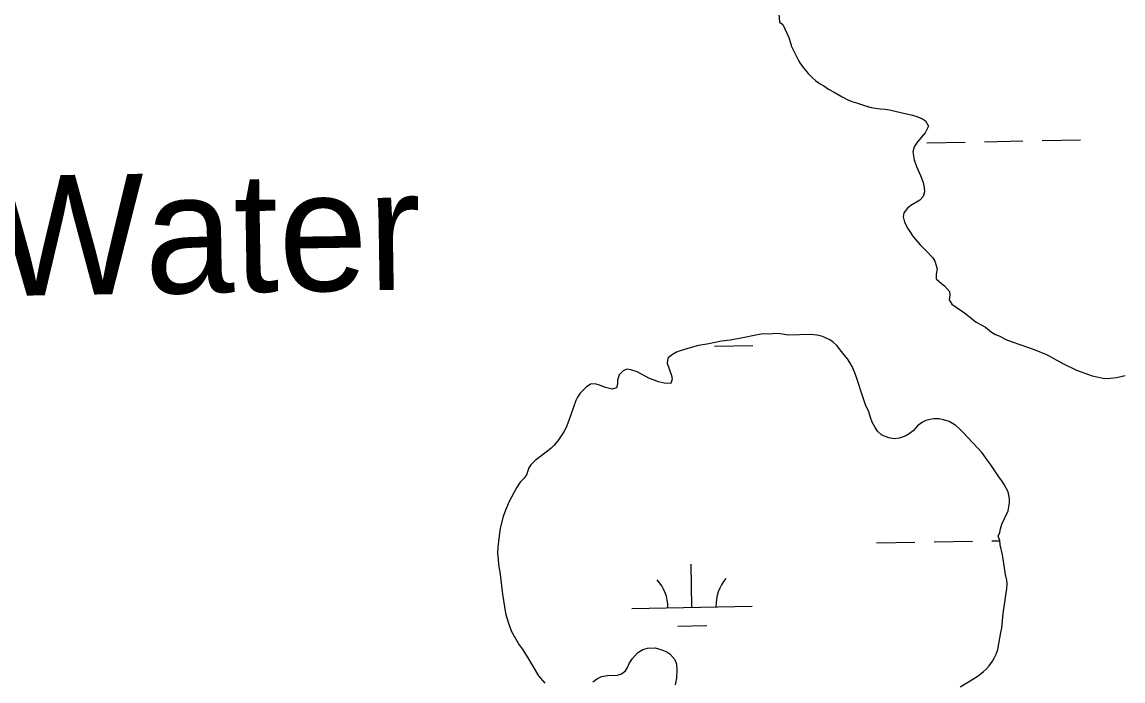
# Model space of a CAD drawing. Extents: x 3957609 to 3995875, y 234277 to 260273.
# Drawn here: x 3979998 to 3980914, y 246486 to 247035 of the extents above; entities that cross this region are included whole.
import ezdxf

# ---------------------------------------------------------------- set-up
doc = ezdxf.new("R2010")
doc.units = 0
for name, color, linetype in [('V-RIVR-IDEN', 7, 'Continuous'), ('V-TOPO-SHOR', 7, 'Continuous'), ('V-WETL-SWMP', 7, 'Continuous')]:
    doc.layers.add(name, color=color, linetype=linetype)

msp = doc.modelspace()

# ---------------------------------------------------------------- linework, layer by layer
at = {"layer": 'V-TOPO-SHOR'}
msp.add_line((3980628.193, 247034.719), (3980631.156, 247032.689), dxfattribs=at)
for points in [[(3980631.156, 247032.689), (3980636.203, 247021.778), (3980637.352, 247017.313), (3980638.4, 247014.444), (3980643.455, 247003.804), (3980645.14, 247000.825), (3980647.991, 246996.671), (3980652.112, 246991.879), (3980655.601, 246988.36), (3980658.565, 246985.694), (3980662.27, 246983.13), (3980665.131, 246981.526), (3980669.048, 246978.856), (3980673.921, 246976.287), (3980680.595, 246972.437), (3980685.256, 246969.869), (3980688.541, 246968.583), (3980692.465, 246967.399), (3980698.296, 246965.357), (3980702.539, 246964.174), (3980706.359, 246963.307), (3980712.194, 246962.328), (3980716.015, 246961.994), (3980719.835, 246961.448), (3980725.776, 246960.256), (3980739.037, 246957.122), (3980742.641, 246956.045), (3980747.411, 246954.116), (3980749.953, 246952.299), (3980752.271, 246947.83), (3980749.592, 246942.321), (3980743.192, 246934.916), (3980740.309, 246930.572), (3980739.336, 246926.544), (3980739.748, 246923.144), (3980740.477, 246919.742), (3980742.258, 246914.319), (3980745.625, 246906.768), (3980747.937, 246900.919), (3980748.771, 246896.776), (3980748.97, 246893.27), (3980747.997, 246889.452), (3980745.117, 246886.278), (3980737.667, 246881.848), (3980735.004, 246879.63), (3980731.91, 246875.821), (3980731.152, 246872.425), (3980732.303, 246867.856), (3980735.463, 246862.003), (3980737.257, 246859.447), (3980738.945, 246856.68), (3980741.691, 246853.166), (3980745.496, 246849.115), (3980751.102, 246843.571), (3980755.964, 246838.136), (3980757.651, 246835.582), (3980759.644, 246829.096), (3980758.775, 246824.639), (3980758.866, 246820.818), (3980763.203, 246816.765), (3980765.636, 246814.844), (3980769.865, 246810.26), (3980770.173, 246807.18), (3980769.626, 246803.254), (3980771.733, 246799.531), (3980783.38, 246791.625), (3980792.164, 246784.689), (3980796.084, 246782.336), (3980799.793, 246780.515), (3980804.872, 246776.249), (3980808.261, 246774.324), (3980811.866, 246772.823), (3980816.631, 246770.148), (3980822.038, 246768.108), (3980834.658, 246763.916), (3980840.276, 246761.876), (3980851.087, 246757.479), (3980864.331, 246750.311), (3980875.456, 246744.745), (3980888.604, 246740.02), (3980892.422, 246738.943), (3980897.833, 246737.859), (3980901.124, 246737.741), (3980908.771, 246738.558), (3980916.209, 246740.227)], [(3980778.61, 246480.739), (3980787.126, 246485.695), (3980793.62, 246490.023), (3980798.093, 246493.506), (3980800.757, 246495.833), (3980802.889, 246498.159), (3980805.669, 246502.288), (3980807.379, 246505.256), (3980808.769, 246508.117), (3980810.059, 246511.932), (3980811.034, 246516.706), (3980812.56, 246526.045), (3980813.318, 246529.758), (3980814.534, 246541.751), (3980817.592, 246562.655), (3980817.821, 246566.583), (3980817.514, 246569.663), (3980816.578, 246574.339), (3980813.885, 246590.7), (3980812.114, 246599.095), (3980811.81, 246602.601), (3980810.231, 246606.218), (3980811.624, 246609.396), (3980812.273, 246612.366), (3980813.457, 246616.29), (3980818.706, 246627.419), (3980819.687, 246633.997), (3980819.701, 246637.288), (3980818.559, 246643.344), (3980815.29, 246649.304), (3980813.394, 246652.497), (3980810.332, 246656.652), (3980804.317, 246665.807), (3980801.781, 246669.001), (3980796.924, 246675.711), (3980781.279, 246692.658), (3980777.896, 246696.068), (3980775.039, 246698.415), (3980769.423, 246701.731), (3980764.758, 246703.236), (3980761.258, 246704.098), (3980756.906, 246704.116), (3980753.823, 246703.598), (3980750.209, 246702.552), (3980747.444, 246701.288), (3980743.291, 246698.12), (3980739.453, 246694.206), (3980736.362, 246691.671), (3980732.85, 246689.668), (3980727.959, 246687.988), (3980723.816, 246687.37), (3980719.253, 246688.236), (3980713.636, 246690.489), (3980709.826, 246693.903), (3980707.928, 246696.776), (3980705.505, 246701.354), (3980704.032, 246705.181), (3980702.673, 246709.859), (3980700.041, 246715.604), (3980697.942, 246721.451), (3980692.49, 246738.568), (3980691.019, 246742.396), (3980688.705, 246747.714), (3980686.913, 246750.907), (3980684.802, 246753.995), (3980681.951, 246757.723), (3980675.928, 246765.073), (3980672.966, 246767.846), (3980670.107, 246769.98), (3980666.081, 246771.803), (3980663.22, 246772.876), (3980659.4, 246773.74), (3980654.307, 246774.291), (3980635.51, 246773.839), (3980628.826, 246774.926), (3980624.05, 246775.16), (3980620.968, 246774.746), (3980615.129, 246774.983), (3980611.412, 246774.361), (3980595.046, 246770.922), (3980591.753, 246770.513), (3980587.29, 246769.681), (3980580.067, 246768.755), (3980569.44, 246766.568), (3980560.939, 246765.116), (3980555.837, 246763.863), (3980546.377, 246761.034), (3980542.441, 246759.564), (3980538.292, 246757.246)], [(3980538.292, 246757.246), (3980535.201, 246754.497), (3980534.655, 246750.358), (3980538.433, 246740.045), (3980539.06, 246737.069), (3980537.876, 246733.571), (3980532.25, 246733.7), (3980527.476, 246734.992), (3980523.978, 246736.176), (3980519.95, 246737.784), (3980509.673, 246743.239), (3980504.584, 246744.96), (3980501.082, 246745.504), (3980498.104, 246744.136), (3980494.905, 246740.751), (3980493.4, 246736.192), (3980493.492, 246732.901), (3980492.632, 246729.931), (3980489.121, 246728.672), (3980483.393, 246730.075), (3980478.519, 246732.113), (3980474.808, 246733.19), (3980470.982, 246732.993), (3980467.364, 246730.564), (3980462.352, 246725.489), (3980460.216, 246722.206), (3980458.823, 246719.239), (3980453.021, 246702.593), (3980450.558, 246696.975), (3980448.737, 246693.162), (3980443.822, 246685.75), (3980440.303, 246681.834), (3980438.065, 246679.721), (3980435.187, 246677.183), (3980424.751, 246669.368), (3980421.339, 246665.878), (3980419.629, 246663.126), (3980417.693, 246657.506), (3980415.666, 246654.647), (3980412.36, 246651.368), (3980409.262, 246646.498), (3980403.269, 246635.16), (3980400.054, 246627.849), (3980398.227, 246622.653), (3980395.853, 246613.107), (3980394.545, 246604.405), (3980393.664, 246597.084), (3980393.435, 246592.519), (3980394.766, 246580.729), (3980395.493, 246576.69), (3980397.752, 246557.887), (3980400.236, 246542.269), (3980400.967, 246539.08), (3980403.169, 246532.066), (3980405.27, 246526.747), (3980411.596, 246515.891), (3980414.13, 246512.377), (3980418.773, 246505.032), (3980427.524, 246489.92), (3980433.021, 246483.95)], [(3980472.842, 246485.062), (3980476.887, 246487.807), (3980480.184, 246489.279), (3980485.073, 246490.215), (3980493.355, 246490.395), (3980496.652, 246491.548), (3980500.164, 246494.188), (3980501.663, 246496.838), (3980503.269, 246500.23), (3980506.046, 246504.465), (3980510.099, 246509.12), (3980514.465, 246511.862), (3980518.291, 246513.122), (3980524.769, 246513.202), (3980530.391, 246511.586), (3980534.526, 246509.976), (3980537.065, 246508.162), (3980541.292, 246503.472), (3980542.552, 246499.538), (3980542.742, 246494.547), (3980542.611, 246488.071), (3980541.315, 246482.556)]]:
    msp.add_lwpolyline(points, dxfattribs=at)
at = {"layer": 'V-WETL-SWMP'}
for p, q in [((3980751.022, 246934.125), (3980783.017, 246934.707)), ((3980799.014, 246934.997), (3980831.009, 246935.579)), ((3980847.006, 246935.87), (3980879.001, 246936.452)), ((3980574.073, 246764.706), (3980606.067, 246765.288)), ((3980709.078, 246600.632), (3980741.073, 246601.214)), ((3980757.07, 246601.505), (3980789.065, 246602.087)), ((3980805.062, 246602.377), (3980811.819, 246602.5)), ((3980555.434, 246547.088), (3980554.779, 246583.082)), ((3980505.442, 246546.179), (3980605.426, 246547.997)), ((3980543.716, 246531.441), (3980567.712, 246531.878))]:
    msp.add_line(p, q, dxfattribs=at)
for points in [[(3980626.682, 247055.112), (3980628.192, 247034.719), (3980631.157, 247032.689), (3980636.202, 247021.778), (3980637.351, 247017.314), (3980638.401, 247014.443), (3980643.455, 247003.805), (3980645.141, 247000.825), (3980647.991, 246996.672), (3980652.112, 246991.878), (3980655.602, 246988.36), (3980658.564, 246985.693), (3980662.27, 246983.13), (3980665.13, 246981.526), (3980669.048, 246978.855), (3980673.921, 246976.287), (3980680.595, 246972.438), (3980685.256, 246969.87), (3980688.542, 246968.583), (3980692.466, 246967.399), (3980698.297, 246965.358), (3980702.54, 246964.173), (3980706.358, 246963.308), (3980712.194, 246962.328), (3980716.015, 246961.994), (3980719.835, 246961.448), (3980725.776, 246960.256), (3980739.036, 246957.123), (3980742.641, 246956.046), (3980747.411, 246954.116), (3980749.952, 246952.3), (3980752.27, 246947.831), (3980749.593, 246942.321), (3980743.192, 246934.915), (3980740.308, 246930.573), (3980739.336, 246926.543), (3980739.747, 246923.143), (3980740.476, 246919.743), (3980742.259, 246914.32), (3980745.626, 246906.768), (3980747.938, 246900.919), (3980748.77, 246896.775), (3980748.969, 246893.27), (3980747.997, 246889.452), (3980745.118, 246886.278), (3980737.667, 246881.849), (3980735.004, 246879.63), (3980731.909, 246875.821), (3980731.152, 246872.426), (3980732.302, 246867.856), (3980735.463, 246862.003), (3980737.258, 246859.448), (3980738.945, 246856.68), (3980741.691, 246853.165), (3980745.497, 246849.115), (3980751.102, 246843.571), (3980755.964, 246838.136), (3980757.652, 246835.581), (3980759.643, 246829.096), (3980758.776, 246824.64), (3980758.866, 246820.818), (3980763.203, 246816.765), (3980765.637, 246814.844), (3980769.866, 246810.261), (3980770.172, 246807.181), (3980769.625, 246803.255), (3980771.733, 246799.53), (3980783.381, 246791.626), (3980792.165, 246784.688), (3980796.084, 246782.336), (3980799.793, 246780.516), (3980804.872, 246776.249), (3980808.262, 246774.324), (3980811.865, 246772.823), (3980816.632, 246770.149), (3980822.039, 246768.109), (3980834.657, 246763.917), (3980840.276, 246761.877), (3980851.088, 246757.48), (3980864.331, 246750.312), (3980875.457, 246744.745), (3980888.604, 246740.02), (3980892.422, 246738.943), (3980897.832, 246737.859), (3980901.123, 246737.74), (3980908.771, 246738.558), (3980916.21, 246740.226)], [(3980778.611, 246480.739), (3980787.125, 246485.695), (3980793.62, 246490.022), (3980798.093, 246493.507), (3980800.757, 246495.832), (3980802.89, 246498.16), (3980805.668, 246502.289), (3980807.379, 246505.255), (3980808.77, 246508.116), (3980810.06, 246511.933), (3980811.035, 246516.707), (3980812.56, 246526.045), (3980813.318, 246529.758), (3980814.535, 246541.751), (3980817.593, 246562.655), (3980817.821, 246566.583), (3980817.515, 246569.663), (3980816.579, 246574.339), (3980813.885, 246590.701), (3980812.114, 246599.096), (3980811.81, 246602.601), (3980810.232, 246606.217), (3980811.625, 246609.397), (3980812.274, 246612.367), (3980813.458, 246616.291), (3980818.706, 246627.418), (3980819.688, 246633.997), (3980819.702, 246637.288), (3980818.558, 246643.345), (3980815.291, 246649.304), (3980813.393, 246652.497), (3980810.331, 246656.651), (3980804.316, 246665.806), (3980801.781, 246669.002), (3980796.924, 246675.711), (3980781.279, 246692.657), (3980777.895, 246696.068), (3980775.038, 246698.415), (3980769.424, 246701.73), (3980764.758, 246703.235), (3980761.258, 246704.099), (3980756.905, 246704.117), (3980753.824, 246703.598), (3980750.209, 246702.551), (3980747.444, 246701.288), (3980743.29, 246698.12), (3980739.452, 246694.207), (3980736.362, 246691.671), (3980732.85, 246689.668), (3980727.959, 246687.989), (3980723.816, 246687.369), (3980719.254, 246688.237), (3980713.636, 246690.49), (3980709.827, 246693.903), (3980707.928, 246696.777), (3980705.504, 246701.353), (3980704.033, 246705.181), (3980702.672, 246709.859), (3980700.041, 246715.603), (3980697.941, 246721.451), (3980692.49, 246738.568), (3980691.019, 246742.396), (3980688.705, 246747.714), (3980686.913, 246750.907), (3980684.802, 246753.995), (3980681.95, 246757.722), (3980675.928, 246765.073), (3980672.967, 246767.846), (3980670.108, 246769.981), (3980666.081, 246771.802), (3980663.219, 246772.876), (3980659.4, 246773.741), (3980654.306, 246774.292), (3980635.511, 246773.838), (3980628.826, 246774.927), (3980624.049, 246775.159), (3980620.968, 246774.746), (3980615.129, 246774.983), (3980611.411, 246774.361), (3980595.046, 246770.923), (3980591.752, 246770.512), (3980587.29, 246769.681), (3980580.066, 246768.755), (3980569.439, 246766.568), (3980560.939, 246765.116), (3980555.838, 246763.863), (3980546.377, 246761.035), (3980542.442, 246759.564), (3980538.292, 246757.245), (3980535.201, 246754.497), (3980534.654, 246750.359), (3980538.434, 246740.044), (3980539.059, 246737.069), (3980537.877, 246733.57), (3980532.25, 246733.699), (3980527.477, 246734.992), (3980523.978, 246736.175)], [(3980523.978, 246736.175), (3980519.95, 246737.784), (3980509.673, 246743.24), (3980504.584, 246744.96), (3980501.082, 246745.505), (3980498.104, 246744.137), (3980494.905, 246740.752), (3980493.4, 246736.193), (3980493.492, 246732.901), (3980492.631, 246729.932), (3980489.122, 246728.672), (3980483.394, 246730.075), (3980478.518, 246732.113), (3980474.807, 246733.189), (3980470.983, 246732.993), (3980467.364, 246730.565), (3980462.353, 246725.489), (3980460.216, 246722.207), (3980458.823, 246719.239), (3980453.022, 246702.593), (3980450.557, 246696.976), (3980448.737, 246693.161), (3980443.822, 246685.749), (3980440.303, 246681.834), (3980438.064, 246679.72), (3980435.187, 246677.183), (3980424.75, 246669.369), (3980421.338, 246665.879), (3980419.628, 246663.125), (3980417.694, 246657.506), (3980415.665, 246654.647), (3980412.36, 246651.369), (3980409.261, 246646.498), (3980403.269, 246635.161), (3980400.054, 246627.848), (3980398.228, 246622.653), (3980395.853, 246613.107), (3980394.544, 246604.406), (3980393.665, 246597.083), (3980393.434, 246592.519), (3980394.766, 246580.728), (3980395.493, 246576.69), (3980397.752, 246557.887), (3980400.237, 246542.269), (3980400.967, 246539.081), (3980403.168, 246532.065), (3980405.27, 246526.747), (3980411.596, 246515.891), (3980414.13, 246512.377), (3980418.772, 246505.032), (3980427.523, 246489.92), (3980433.02, 246483.951)], [(3980472.841, 246485.063), (3980476.887, 246487.807), (3980480.184, 246489.28), (3980485.072, 246490.216), (3980493.355, 246490.395), (3980496.651, 246491.549), (3980500.165, 246494.189), (3980501.663, 246496.838), (3980503.269, 246500.229), (3980506.047, 246504.465), (3980510.1, 246509.12), (3980514.465, 246511.863), (3980518.292, 246513.121), (3980524.769, 246513.201), (3980530.39, 246511.585), (3980534.525, 246509.976), (3980537.065, 246508.161), (3980541.293, 246503.472), (3980542.551, 246499.538), (3980542.743, 246494.547), (3980542.611, 246488.071), (3980541.314, 246482.555)]]:
    msp.add_lwpolyline(points, dxfattribs=at)
for centre, start, end in [((3980500.191, 246546.558), 0.269879, 41.813537), ((3980610.659, 246548.567), 140.269876, 181.813534)]:
    msp.add_arc(centre, 35.246, start, end, dxfattribs=at)

# ---------------------------------------------------------------- texts
at = {"layer": 'V-RIVR-IDEN'}
msp.add_text('Water', height=99.9998, rotation=0.902342, dxfattribs=at).set_placement((3979974.056, 246806.316))

doc.saveas('drawing.dxf')
